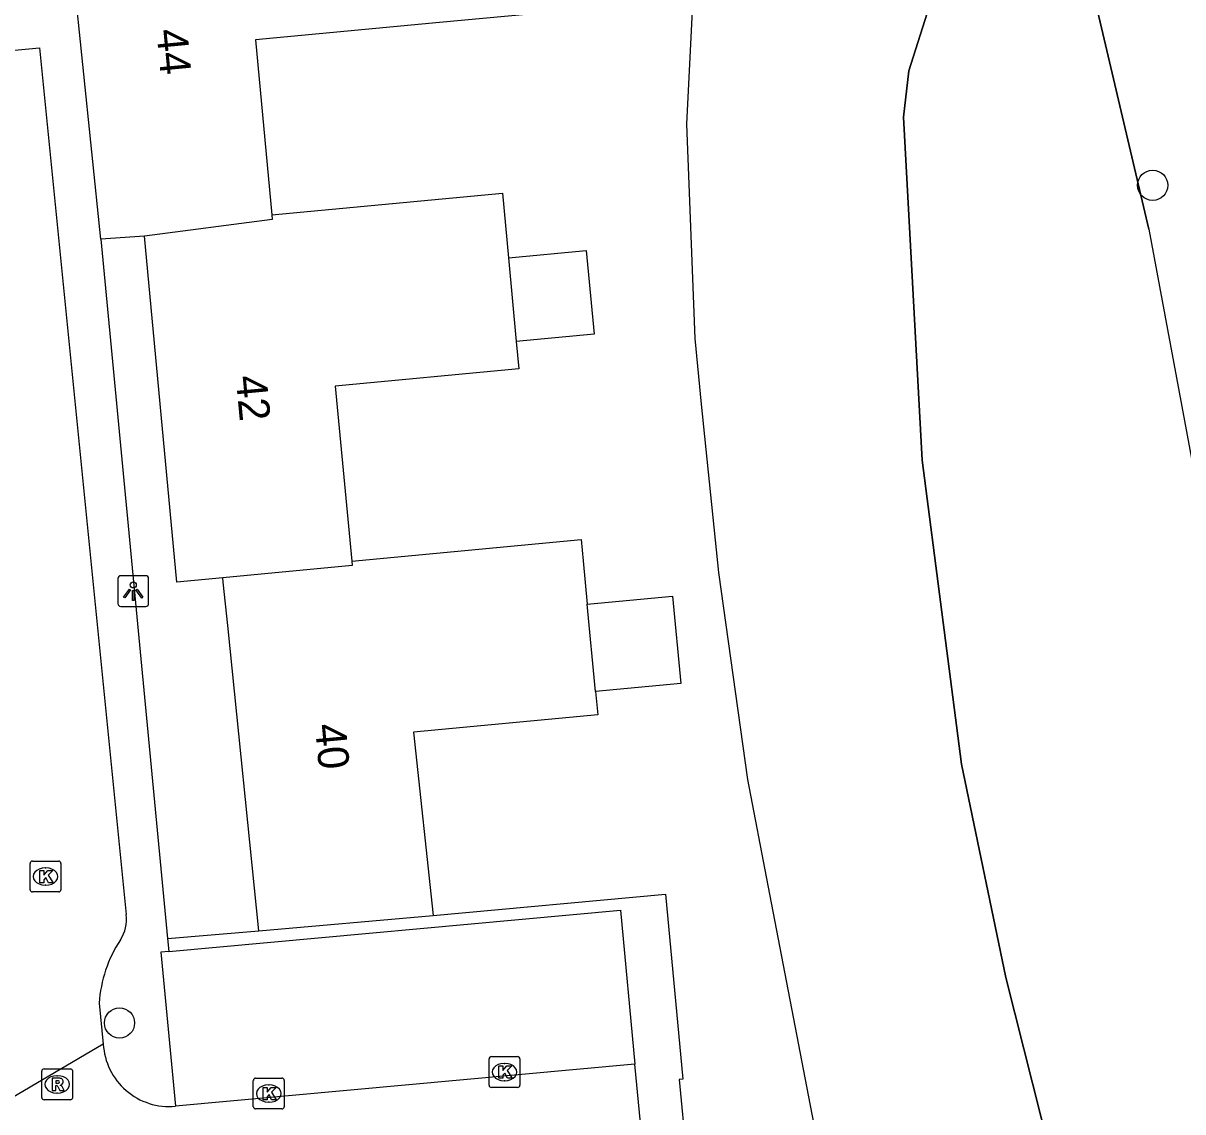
# Model space of a CAD drawing. Extents: x 157793 to 159380, y 380882 to 382313.
# Drawn here: x 158476.55 to 158514.1, y 381201.1 to 381236.34 of the extents above; entities that cross this region are included whole.
import ezdxf

# ---------------------------------------------------------------- set-up
doc = ezdxf.new("R2010")
doc.units = 0
for name, color, linetype in [('IMGEO_Boom', 7, 'Continuous'), ('IMGEO_Damwand', 7, 'Continuous'), ('IMGEO_Erf', 7, 'Continuous'), ('IMGEO_Kolk', 7, 'Continuous'), ('IMGEO_Lichtpunt', 7, 'Continuous'), ('IMGEO_Pand', 7, 'Continuous'), ('IMGEO_Pand_nummerreeks', 7, 'Continuous'), ('IMGEO_Rijbaan_lokaal_open', 7, 'Continuous'), ('IMGEO_Rioolput', 7, 'Continuous'), ('IMGEO_Voetpad_open', 7, 'Continuous'), ('IMGEO_Waterloop', 7, 'Continuous')]:
    doc.layers.add(name, color=color, linetype=linetype)

msp = doc.modelspace()

# ---------------------------------------------------------------- linework, layer by layer
at = {"layer": 'IMGEO_Boom'}
for centre in [(158513.127, 381231.096), (158479.667, 381203.975)]:
    msp.add_circle(centre, 0.489, dxfattribs=at)
at = {"layer": 'IMGEO_Damwand'}
for points in [[(158507.404, 381241.637), (158505.229, 381234.804), (158505.058, 381233.303), (158505.66, 381222.198), (158506.931, 381212.355), (158508.367, 381205.448), (158512.128, 381190.562)], [(158513.005, 381229.672), (158510.194, 381241.626)]]:
    msp.add_lwpolyline(points, dxfattribs=at)
at = {"layer": 'IMGEO_Erf'}
msp.add_lwpolyline([(158501.163, 381245.692), (158500, 381244.102), (158499.458, 381243.136), (158499.004, 381242.125), (158498.642, 381241.078), (158498.379, 381240.02), (158498.028, 381233.08), (158498.298, 381226.136), (158498.506, 381224.008), (158499.061, 381218.56), (158500, 381211.858), (158500.66, 381208.431), (158502.748, 381197.597)], dxfattribs=at)
at = {"layer": 'IMGEO_Kolk'}
for p, q in [((158476.769, 381208.29), (158476.769, 381209.142)), ((158476.844, 381209.216), (158477.696, 381209.216)), ((158477.257, 381208.996), (158477.282, 381208.996)), ((158477.77, 381209.142), (158477.77, 381208.29)), ((158477.696, 381208.216), (158476.844, 381208.216)), ((158477.28, 381208.436), (158477.255, 381208.436)), ((158491.634, 381201.96), (158491.634, 381202.812)), ((158491.709, 381202.886), (158492.561, 381202.886)), ((158492.122, 381202.666), (158492.147, 381202.666)), ((158492.635, 381202.812), (158492.635, 381201.96)), ((158484.075, 381202.191), (158484.927, 381202.191)), ((158484, 381201.265), (158484, 381202.117)), ((158484.488, 381201.971), (158484.513, 381201.971)), ((158485.001, 381202.117), (158485.001, 381201.265)), ((158492.561, 381201.886), (158491.709, 381201.886)), ((158492.145, 381202.106), (158492.12, 381202.106)), ((158484.511, 381201.411), (158484.486, 381201.411)), ((158484.927, 381201.191), (158484.075, 381201.191))]:
    msp.add_line(p, q, dxfattribs=at)
for points in [[(158476.769, 381208.29), (158476.769, 381209.142)], [(158476.844, 381209.216), (158477.696, 381209.216)], [(158477.77, 381209.142), (158477.77, 381208.29)], [(158477.09, 381208.916), (158477.213, 381208.916), (158477.213, 381208.765), (158477.343, 381208.916), (158477.507, 381208.916), (158477.361, 381208.765), (158477.514, 381208.516), (158477.362, 381208.516), (158477.277, 381208.68), (158477.213, 381208.613), (158477.213, 381208.516), (158477.09, 381208.516), (158477.09, 381208.916)], [(158477.696, 381208.216), (158476.844, 381208.216)], [(158491.634, 381201.96), (158491.634, 381202.812)], [(158491.709, 381202.886), (158492.561, 381202.886)], [(158491.955, 381202.586), (158492.078, 381202.586), (158492.078, 381202.435), (158492.208, 381202.586), (158492.372, 381202.586), (158492.226, 381202.435), (158492.379, 381202.186), (158492.227, 381202.186), (158492.142, 381202.35), (158492.078, 381202.283), (158492.078, 381202.186), (158491.955, 381202.186), (158491.955, 381202.586)], [(158492.635, 381202.812), (158492.635, 381201.96)], [(158484.075, 381202.191), (158484.927, 381202.191)], [(158484, 381201.265), (158484, 381202.117)], [(158484.321, 381201.891), (158484.444, 381201.891), (158484.444, 381201.74), (158484.574, 381201.891), (158484.738, 381201.891), (158484.592, 381201.74), (158484.745, 381201.491), (158484.593, 381201.491), (158484.508, 381201.655), (158484.444, 381201.588), (158484.444, 381201.491), (158484.321, 381201.491), (158484.321, 381201.891)], [(158485.001, 381202.117), (158485.001, 381201.265)], [(158492.561, 381201.886), (158491.709, 381201.886)], [(158484.927, 381201.191), (158484.075, 381201.191)]]:
    msp.add_lwpolyline(points, dxfattribs=at)
for centre, start, end in [((158476.846, 381209.14), 91.552, 178.448), ((158476.846, 381209.14), 91.552, 178.448), ((158477.694, 381209.14), 1.552, 88.448), ((158477.694, 381209.14), 1.552, 88.448), ((158476.846, 381208.292), 181.552, 268.448), ((158476.846, 381208.292), 181.552, 268.448), ((158477.694, 381208.292), 271.552, 358.448), ((158477.694, 381208.292), 271.552, 358.448), ((158491.711, 381202.81), 91.552, 178.448), ((158491.711, 381202.81), 91.552, 178.448), ((158492.559, 381202.81), 1.552, 88.448), ((158492.559, 381202.81), 1.552, 88.448), ((158484.077, 381202.115), 91.552, 178.448), ((158484.077, 381202.115), 91.552, 178.448), ((158484.925, 381202.115), 1.552, 88.448), ((158484.925, 381202.115), 1.552, 88.448), ((158491.711, 381201.962), 181.552, 268.448), ((158491.711, 381201.962), 181.552, 268.448), ((158492.559, 381201.962), 271.552, 358.448), ((158492.559, 381201.962), 271.552, 358.448), ((158484.077, 381201.267), 181.552, 268.448), ((158484.077, 381201.267), 181.552, 268.448), ((158484.925, 381201.267), 271.552, 358.448), ((158484.925, 381201.267), 271.552, 358.448)]:
    msp.add_arc(centre, 0.0765, start, end, dxfattribs=at)
for centre, major_axis, ratio, start_param, end_param in [((158477.256, 381208.716), (-0.387, 0.002), 0.722429, 4.712389, 7.853982), ((158477.281, 381208.716), (-0.39, 0.002), 0.717154, 1.570796, 4.712389), ((158492.121, 381202.386), (-0.387, 0.002), 0.722429, 4.712389, 7.853982), ((158492.146, 381202.386), (-0.39, 0.002), 0.717154, 1.570796, 4.712389), ((158484.487, 381201.691), (-0.387, 0.002), 0.722429, 4.712389, 7.853982), ((158484.512, 381201.691), (-0.39, 0.002), 0.717154, 1.570796, 4.712389)]:
    msp.add_ellipse(centre, major_axis=major_axis, ratio=ratio, start_param=start_param, end_param=end_param, dxfattribs=at)
at = {"layer": 'IMGEO_Lichtpunt'}
for p, q in [((158479.612, 381218.361), (158479.612, 381217.554)), ((158479.612, 381218.361), (158479.612, 381217.554)), ((158480.514, 381218.456), (158479.706, 381218.456)), ((158480.514, 381218.456), (158479.706, 381218.456)), ((158480.608, 381217.554), (158480.608, 381218.361)), ((158480.608, 381217.554), (158480.608, 381218.361)), ((158479.706, 381217.46), (158480.514, 381217.46)), ((158479.706, 381217.46), (158480.514, 381217.46))]:
    msp.add_line(p, q, dxfattribs=at)
for points in [[(158479.986, 381218.025), (158480.025, 381217.997), (158479.837, 381217.735), (158479.799, 381217.762), (158479.986, 381218.025)], [(158480.088, 381217.977), (158480.135, 381217.977), (158480.135, 381217.655), (158480.088, 381217.655), (158480.088, 381217.977)], [(158480.198, 381217.997), (158480.236, 381218.024), (158480.423, 381217.762), (158480.384, 381217.734), (158480.198, 381217.997)]]:
    msp.add_lwpolyline(points, dxfattribs=at)
msp.add_circle((158480.111, 381218.159), 0.0994, dxfattribs=at)
for centre, start, end in [((158479.706, 381218.361), 90, 180), ((158479.706, 381218.361), 90, 180), ((158480.514, 381218.361), 0, 90), ((158480.514, 381218.361), 0, 90), ((158479.706, 381217.554), 180, 270), ((158479.706, 381217.554), 180, 270), ((158480.514, 381217.554), 270, 0), ((158480.514, 381217.554), 270, 360)]:
    msp.add_arc(centre, 0.0946, start, end, dxfattribs=at)
at = {"layer": 'IMGEO_Pand'}
for points in [[(158484.63, 381241.595), (158489.499, 381242.052), (158492.418, 381242.326), (158492.951, 381236.641), (158490.034, 381236.367), (158484.07, 381235.806), (158484.601, 381230.141)], [(158479.065, 381229.354), (158477.894, 381240.668)], [(158484.601, 381230.141), (158492.065, 381230.842), (158492.262, 381228.745)], [(158484.601, 381230.141), (158484.615, 381229.99), (158480.471, 381229.444)], [(158480.471, 381229.444), (158479.065, 381229.354)], [(158483.012, 381218.387), (158481.522, 381218.244), (158480.471, 381229.444)], [(158492.262, 381228.745), (158494.78, 381228.982), (158495.034, 381226.274), (158492.516, 381226.037)], [(158492.262, 381228.745), (158492.516, 381226.037)], [(158492.516, 381226.037), (158492.599, 381225.157), (158486.655, 381224.598), (158487.188, 381218.932)], [(158487.188, 381218.932), (158494.621, 381219.631), (158494.686, 381218.934), (158494.817, 381217.537)], [(158487.188, 381218.932), (158487.201, 381218.791), (158483.012, 381218.387)], [(158484.18, 381206.962), (158483.17, 381216.845), (158483.027, 381218.244), (158483.012, 381218.387)], [(158494.817, 381217.537), (158497.576, 381217.797), (158497.842, 381214.965), (158495.084, 381214.705)], [(158495.084, 381214.705), (158494.817, 381217.537)], [(158495.084, 381214.705), (158495.154, 381213.955), (158489.19, 381213.393), (158489.826, 381207.458)], [(158484.18, 381206.962), (158489.826, 381207.458)]]:
    msp.add_lwpolyline(points, dxfattribs=at)
at = {"layer": 'IMGEO_Rijbaan_lokaal_open'}
for points in [[(158468.557, 381234.743), (158477.07, 381235.549), (158479.886, 381207.486)], [(158479.008, 381204.618), (158479.141, 381203.293)], [(158479.141, 381203.293), (158472.219, 381199.216)], [(158496.358, 381202.643), (158481.475, 381201.277)], [(158496.878, 381197.276), (158496.358, 381202.643)]]:
    msp.add_lwpolyline(points, dxfattribs=at)
for centre, radius, start, end in [((158478.669, 381207.338), 1.226, 326.8173, 6.928), ((158483.183, 381204.358), 4.183, 146.4926, 176.4363), ((158481.282, 381203.412), 2.144, 183.193, 275.1692)]:
    msp.add_arc(centre, radius, start, end, dxfattribs=at)
at = {"layer": 'IMGEO_Rioolput'}
for p, q in [((158477.148, 381201.561), (158477.148, 381202.413)), ((158477.223, 381202.487), (158478.075, 381202.487)), ((158477.636, 381202.267), (158477.661, 381202.267)), ((158478.149, 381202.413), (158478.149, 381201.561)), ((158478.075, 381201.487), (158477.223, 381201.487)), ((158477.659, 381201.707), (158477.634, 381201.707))]:
    msp.add_line(p, q, dxfattribs=at)
for points in [[(158477.148, 381201.561), (158477.148, 381202.413)], [(158477.223, 381202.487), (158478.075, 381202.487)], [(158477.737, 381202.185), (158477.485, 381202.187), (158477.485, 381201.787)], [(158478.149, 381202.413), (158478.149, 381201.561)], [(158477.485, 381201.787), (158477.609, 381201.787), (158477.609, 381201.949), (158477.62, 381201.949)], [(158477.663, 381202.106), (158477.609, 381202.106), (158477.609, 381202.025)], [(158477.609, 381202.025), (158477.661, 381202.025)], [(158477.667, 381201.92), (158477.738, 381201.787), (158477.878, 381201.787), (158477.813, 381201.913)], [(158478.075, 381201.487), (158477.223, 381201.487)]]:
    msp.add_lwpolyline(points, dxfattribs=at)
for centre, radius, start, end in [((158477.225, 381202.411), 0.0765, 91.552, 178.448), ((158477.225, 381202.411), 0.0765, 91.552, 178.448), ((158477.736, 381202.075), 0.109, 350.3612, 89.416), ((158478.073, 381202.411), 0.0765, 1.552, 88.448), ((158478.073, 381202.411), 0.0765, 1.552, 88.448), ((158477.619, 381201.896), 0.0533, 26.0293, 88.6989), ((158477.645, 381202.214), 0.19, 274.7715, 282.9687), ((158477.669, 381202.01), 0.0964, 77.0061, 93.1865), ((158477.683, 381202.067), 0.0378, 276.6634, 79.6772), ((158477.734, 381202.075), 0.112, 277.5842, 350.9817), ((158477.718, 381201.86), 0.108, 29.5134, 73.7905), ((158477.225, 381201.563), 0.0765, 181.552, 268.448), ((158477.225, 381201.563), 0.0765, 181.552, 268.448), ((158478.073, 381201.563), 0.0765, 271.552, 358.448), ((158478.073, 381201.563), 0.0765, 271.552, 358.448)]:
    msp.add_arc(centre, radius, start, end, dxfattribs=at)
for centre, major_axis, ratio, start_param, end_param in [((158477.635, 381201.987), (-0.387, 0.002), 0.722429, 4.712389, 7.853982), ((158477.66, 381201.987), (-0.39, 0.002), 0.717154, 1.570796, 4.712389)]:
    msp.add_ellipse(centre, major_axis=major_axis, ratio=ratio, start_param=start_param, end_param=end_param, dxfattribs=at)
at = {"layer": 'IMGEO_Voetpad_open'}
for points in [[(158479.065, 381229.354), (158481.223, 381206.705)], [(158489.826, 381207.458), (158497.352, 381208.148), (158497.913, 381202.152), (158497.797, 381202.143), (158498.242, 381197.396), (158496.878, 381197.276)], [(158481.261, 381206.29), (158495.892, 381207.623), (158496.358, 381202.643)], [(158481.223, 381206.705), (158484.18, 381206.962)], [(158481.223, 381206.705), (158481.261, 381206.29)], [(158481.261, 381206.29), (158481.008, 381206.267), (158481.475, 381201.277)]]:
    msp.add_lwpolyline(points, dxfattribs=at)
at = {"layer": 'IMGEO_Waterloop'}
for points in [[(158512.128, 381190.562), (158508.367, 381205.448), (158506.931, 381212.355), (158505.66, 381222.198), (158505.058, 381233.303), (158505.229, 381234.804), (158507.404, 381241.637), (158507.383, 381242.268)], [(158507.383, 381242.268), (158510.188, 381242.321), (158510.194, 381241.626), (158513.005, 381229.672), (158515.917, 381214.011), (158515.944, 381213.865), (158516.477, 381213.972), (158516.731, 381212.677), (158516.186, 381212.568), (158516.212, 381212.426), (158520.434, 381189.717), (158520.559, 381188.901), (158520.773, 381186.584), (158520.779, 381184.256), (158520.577, 381181.938), (158520.169, 381179.647), (158519.558, 381177.401), (158518.748, 381175.219), (158517.747, 381173.118), (158516.963, 381171.591), (158515.975, 381170.015), (158515.182, 381168.971)]]:
    msp.add_lwpolyline(points, dxfattribs=at)

# ---------------------------------------------------------------- texts
at = {"layer": 'IMGEO_Pand_nummerreeks'}
for s, rotation, p in [('44', 275.449, (158480.859, 381236.122)), ('42', 275.3627, (158483.428, 381224.905)), ('40', 275.3627, (158485.99, 381213.629))]:
    msp.add_text(s, height=1, rotation=rotation, dxfattribs=at).set_placement(p)

doc.saveas('drawing.dxf')
